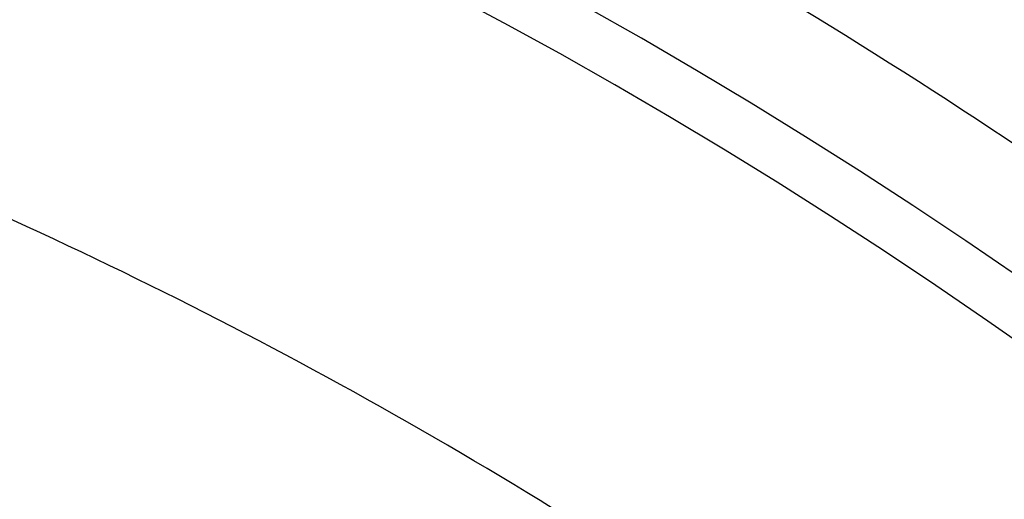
# Model space of a CAD drawing. Header units: millimetres. Extents: x 413 to 1023, y 560 to 1170.
# Tile 273 of 348: x 817 to 865, y 1068 to 1092. Entities that reach past the tile are written whole.
import ezdxf

# ---------------------------------------------------------------- set-up
doc = ezdxf.new("R2010")
doc.units = ezdxf.units.MM
doc.layers.add('Flora Ø60_Tall$Københanver Ø60 Tall', color=7, linetype='Continuous')

msp = doc.modelspace()

# ---------------------------------------------------------------- linework, layer by layer
at = {"layer": 'Flora Ø60_Tall$Københanver Ø60 Tall', "extrusion": (0, 0, -1)}
for centre, radius in [((-717.829, 865.068, -658.5), 305), ((-717.829, 865.068, -637), 286.315), ((-717.829, 865.068, -625), 286.315), ((-717.829, 865.068, -680), 283.5), ((-717.829, 865.068, -677.992), 260.583), ((-717.829, 865.068, -672.975), 257.943)]:
    msp.add_circle(centre, radius, dxfattribs=at)
at = {"layer": 'Flora Ø60_Tall$Københanver Ø60 Tall'}
msp.add_circle((717.829, 865.068, 376.55), 221.547, dxfattribs=at)
for points, knots in [([(451.946, 865.068, 680), (451.946, 1130.952, 680), (717.829, 1130.952, 680), (983.713, 1130.952, 680), (983.713, 865.068, 680), (983.713, 599.185, 680), (717.829, 599.185, 680), (451.946, 599.185, 680), (451.946, 865.068, 680)], [0, 0, 0, 417.648743, 417.648743, 835.297486, 835.297486, 1252.94623, 1252.94623, 1670.594973, 1670.594973, 1670.594973]), ([(479.327, 865.068, 309.5), (479.327, 1103.57, 309.5), (717.829, 1103.57, 309.5), (956.331, 1103.57, 309.5), (956.331, 865.068, 309.5), (956.331, 626.566, 309.5), (717.829, 626.566, 309.5), (479.327, 626.566, 309.5), (479.327, 865.068, 309.5)], [0, 0, 0, 479.07428, 479.07428, 958.14856, 958.14856, 1437.22284, 1437.22284, 1916.29712, 1916.29712, 1916.29712])]:
    msp.add_rational_spline(points, [1, 0.707106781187, 1, 0.707106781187, 1, 0.707106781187, 1, 0.707106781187, 1], degree=2, knots=knots, dxfattribs=at)

doc.saveas('drawing.dxf')
